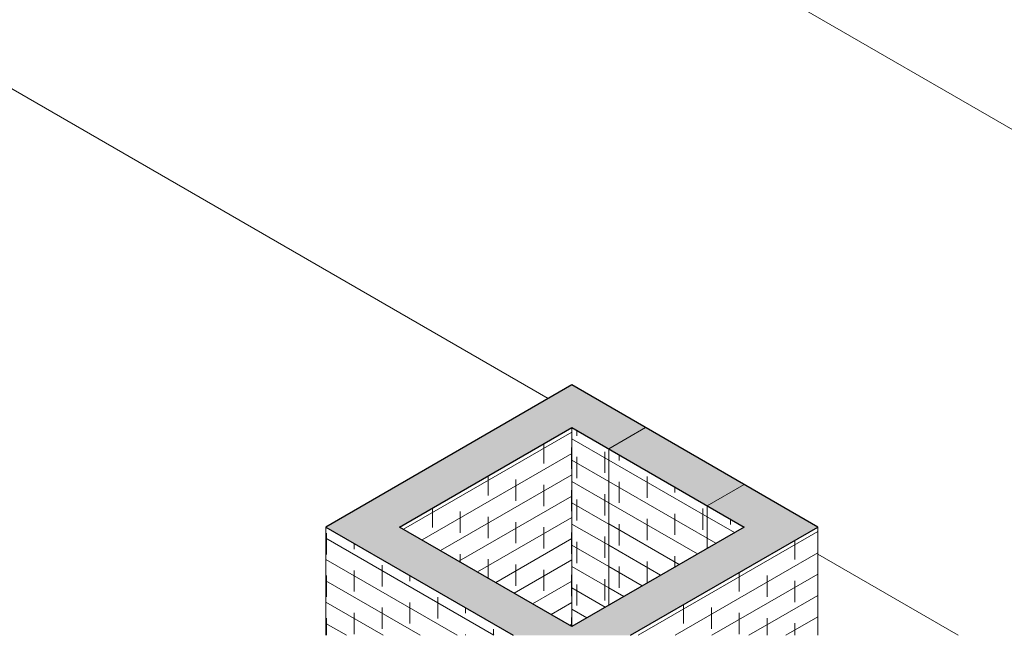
# Model space of a CAD drawing. Header units: metres. Extents: x -33 to 126, y -29 to 31.
# Tile 492 of 656: x 95.06 to 97.89, y -10.39 to -8.62. Entities that reach past the tile are written whole.
import ezdxf

# ---------------------------------------------------------------- set-up
doc = ezdxf.new("R2010")
doc.units = ezdxf.units.M
for name, color, linetype, lineweight in [('A-FLOR', 192, 'Continuous', 18), ('A-WALL', 113, 'Continuous', 18), ('A-WALL-PATT', 111, 'Continuous', 35)]:
    doc.layers.add(name, color=color, linetype=linetype, lineweight=lineweight)
pattern_1 = [(330, (-30.817, -42.112), (-0.000346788, 0.061399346), []), (90, (-30.817, -42.112), (-0.08, 0.107), [0.061, -0.061])]
pattern_2 = [(30, (-30.552, -42.204), (0.000346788, 0.061399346), []), (90, (-30.552, -42.204), (-0.08, 0.015), [0.061, -0.061])]

msp = doc.modelspace()

# ---------------------------------------------------------------- hatches: boundary and pattern name
at = {"layer": 'A-WALL-PATT', "lineweight": 9}
for points in [[(96.7528, -9.8578), (96.8588, -9.7966), (96.6467, -9.6741), (96.5406, -9.7353), (96.6467, -9.7966)], [(96.1517, -10.0823), (96.6467, -9.7966), (96.5406, -9.7353), (96.0457, -10.0211)], [(97.0356, -10.0211), (97.1417, -9.9599), (96.8588, -9.7966), (96.7528, -9.8578), (96.9296, -9.9599)], [(97.2478, -10.1436), (97.3538, -10.0823), (97.1417, -9.9599), (97.0356, -10.0211), (97.1417, -10.0823)], [(96.5406, -10.3934), (96.6029, -10.3934), (96.6467, -10.3681), (96.0457, -10.0211), (95.9396, -10.0823), (96.4784, -10.3934), (96.5004, -10.3934)], [(96.7528, -10.3934), (96.8151, -10.3934), (97.2478, -10.1436), (97.1417, -10.0823), (96.6029, -10.3934), (96.6467, -10.3934)]]:
    msp.add_hatch(color=256, dxfattribs=at).paths.add_polyline_path(points, flags=0)
h = msp.add_hatch(dxfattribs=at)
h.set_pattern_fill('FP_194', color=256, style=0, pattern_type=2)
h.set_pattern_definition([(30, (-31.754, -42.204), (0.000346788, 0.061399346), []), (90, (-31.754, -42.204), (-0.08, 0.015), [0.061, -0.061])])
h.paths.add_polyline_path([(96.6467, -10.3681), (96.6467, -9.7966), (96.1517, -10.0823), (96.5406, -10.3069)], flags=0)
h = msp.add_hatch(dxfattribs=at)
h.set_pattern_fill('FP_195', color=256, style=0, pattern_type=2)
h.set_pattern_definition([(330, (-31.259, -41.857), (-0.000346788, 0.061399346), []), (90, (-31.259, -41.857), (-0.08, 0.107), [0.061, -0.061])])
h.paths.add_polyline_path([(96.6467, -10.3681), (96.7528, -10.3069), (96.7528, -9.8578), (96.6467, -9.7966), (96.6467, -10.1436)], flags=0)
h = msp.add_hatch(dxfattribs=at)
h.set_pattern_fill('FP_191', color=256, style=0, pattern_type=2)
h.set_pattern_definition(pattern_1)
h.paths.add_polyline_path([(96.7528, -10.3069), (97.0356, -10.1436), (97.0356, -10.0211), (96.7528, -9.8578), (96.7528, -10.1436)], flags=0)
h = msp.add_hatch(dxfattribs=at)
h.set_pattern_fill('FP_191', color=256, style=0, pattern_type=2)
h.set_pattern_definition(pattern_1)
h.paths.add_polyline_path([(97.0356, -10.1436), (97.1417, -10.0823), (97.0356, -10.0211), (97.0356, -10.0823)], flags=0)
h = msp.add_hatch(dxfattribs=at)
h.set_pattern_fill('FP_193', color=256, style=0, pattern_type=2)
h.set_pattern_definition([(330, (-31.259, -42.551), (-0.000346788, 0.061399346), []), (90, (-31.259, -42.551), (-0.08, 0.107), [0.061, -0.061])])
h.paths.add_polyline_path([(95.9396, -10.3934), (96.4784, -10.3934), (95.9396, -10.0823)], flags=0)
h = msp.add_hatch(dxfattribs=at)
h.set_pattern_fill('FP_192', color=256, style=0, pattern_type=2)
h.set_pattern_definition(pattern_2)
h.paths.add_polyline_path([(97.3538, -10.3934), (97.3538, -10.0823), (97.2478, -10.1436), (97.2478, -10.3934), (97.3321, -10.3934)], flags=0)
h = msp.add_hatch(dxfattribs=at)
h.set_pattern_fill('FP_192', color=256, style=0, pattern_type=2)
h.set_pattern_definition(pattern_2)
h.paths.add_polyline_path([(96.8151, -10.3934), (97.2478, -10.3934), (97.2478, -10.1436), (97.05, -10.2578)], flags=0)

# ---------------------------------------------------------------- linework, layer by layer
at = {"layer": 'A-FLOR', "lineweight": 9}
for p, q in [((96.579, -9.7132), (92.9344, -7.609)), ((97.7571, -10.3934), (97.3538, -10.1605))]:
    msp.add_line(p, q, dxfattribs=at)
at = {"layer": 'A-WALL', "lineweight": 9}
for p, q in [((95.5153, -7.5559), (98.6266, -9.3522)), ((96.6467, -10.3681), (96.6467, -9.7966)), ((96.7528, -9.8578), (96.8588, -9.7966)), ((96.7528, -10.3069), (96.7528, -9.8578)), ((97.1417, -9.9599), (97.0356, -10.0211)), ((97.0356, -10.0211), (97.0356, -10.1436)), ((95.9396, -10.0823), (95.9396, -10.3934)), ((97.3538, -10.0823), (97.3538, -10.3934))]:
    msp.add_line(p, q, dxfattribs=at)
at = {"layer": 'A-WALL', "lineweight": 25}
for p, q in [((96.6467, -9.6741), (95.9396, -10.0823)), ((97.3538, -10.0823), (96.6467, -9.6741)), ((96.1517, -10.0823), (96.6467, -9.7966)), ((96.6467, -9.7966), (97.1417, -10.0823)), ((95.9396, -10.0823), (96.4784, -10.3934)), ((96.6467, -10.3681), (96.1517, -10.0823)), ((97.1417, -10.0823), (96.6467, -10.3681)), ((96.8151, -10.3934), (97.3538, -10.0823))]:
    msp.add_line(p, q, dxfattribs=at)

doc.saveas('drawing.dxf')
